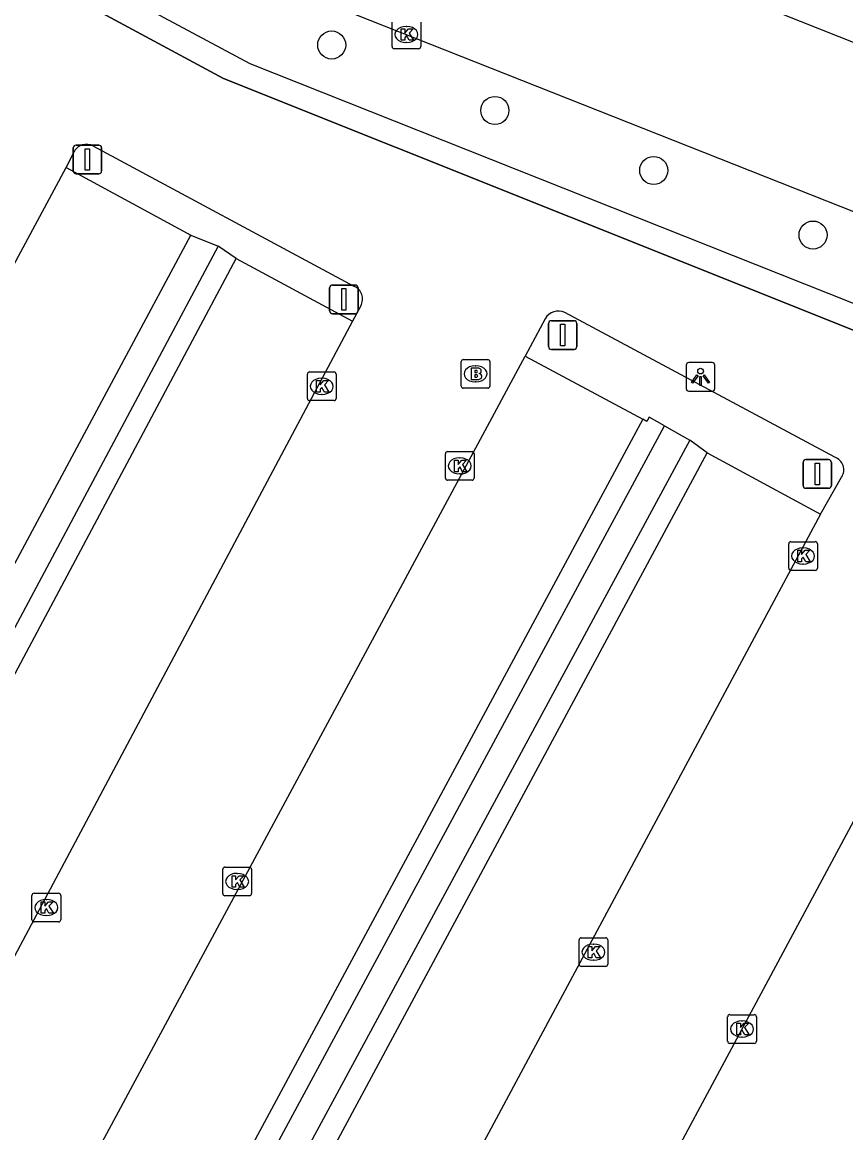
# Model space of a CAD drawing. Extents: x 159489 to 160304, y 383826 to 384530.
# Drawn here: x 159899.69 to 159928.39, y 384022.49 to 384061.22 of the extents above; entities that cross this region are included whole.
import ezdxf

# ---------------------------------------------------------------- set-up
doc = ezdxf.new("R2010")
doc.units = 0
for name, color, linetype in [('IMGEO_Afsluitpaal', 7, 'Continuous'), ('IMGEO_Boom', 7, 'Continuous'), ('IMGEO_Brandkraan', 7, 'Continuous'), ('IMGEO_Haag', 7, 'Continuous'), ('IMGEO_Kolk', 7, 'Continuous'), ('IMGEO_Lichtpunt', 7, 'Continuous'), ('IMGEO_Muur', 7, 'Continuous'), ('IMGEO_Parkeervlak_open', 7, 'Continuous'), ('IMGEO_Rijbaan_lokaal_gesloten', 7, 'Continuous'), ('IMGEO_Rijbaan_lokaal_open', 7, 'Continuous'), ('IMGEO_Verkeerseiland_open', 7, 'Continuous'), ('IMGEO_Voetpad_open', 7, 'Continuous')]:
    doc.layers.add(name, color=color, linetype=linetype)

msp = doc.modelspace()

# ---------------------------------------------------------------- linework, layer by layer
at = {"layer": 'IMGEO_Afsluitpaal'}
for p, q in [((159901.466, 384056.029), (159901.466, 384056.829)), ((159901.466, 384056.829), (159901.466, 384056.029)), ((159901.566, 384056.929), (159902.356, 384056.929)), ((159902.356, 384056.929), (159901.566, 384056.929)), ((159902.456, 384056.829), (159902.456, 384056.029)), ((159902.456, 384056.029), (159902.456, 384056.829)), ((159902.356, 384055.929), (159901.566, 384055.929)), ((159901.566, 384055.929), (159902.356, 384055.929)), ((159910.403, 384051.151), (159910.403, 384051.951)), ((159910.403, 384051.951), (159910.403, 384051.151)), ((159910.503, 384052.051), (159911.293, 384052.051)), ((159911.293, 384052.051), (159910.503, 384052.051)), ((159911.393, 384051.951), (159911.393, 384051.151)), ((159911.393, 384051.151), (159911.393, 384051.951)), ((159911.293, 384051.051), (159910.503, 384051.051)), ((159910.503, 384051.051), (159911.293, 384051.051)), ((159918.031, 384049.906), (159918.031, 384050.706)), ((159918.031, 384050.706), (159918.031, 384049.906)), ((159918.131, 384050.806), (159918.921, 384050.806)), ((159918.921, 384050.806), (159918.131, 384050.806)), ((159919.021, 384050.706), (159919.021, 384049.906)), ((159919.021, 384049.906), (159919.021, 384050.706)), ((159918.921, 384049.806), (159918.131, 384049.806)), ((159918.131, 384049.806), (159918.921, 384049.806)), ((159927.004, 384045.964), (159927.794, 384045.964)), ((159927.794, 384045.964), (159927.004, 384045.964)), ((159926.904, 384045.064), (159926.904, 384045.864)), ((159926.904, 384045.864), (159926.904, 384045.064)), ((159927.894, 384045.864), (159927.894, 384045.064)), ((159927.894, 384045.064), (159927.894, 384045.864)), ((159927.794, 384044.964), (159927.004, 384044.964)), ((159927.004, 384044.964), (159927.794, 384044.964))]:
    msp.add_line(p, q, dxfattribs=at)
for points in [[(159901.886, 384056.804), (159902.036, 384056.804), (159902.036, 384056.054), (159901.886, 384056.054), (159901.886, 384056.804)], [(159910.823, 384051.926), (159910.973, 384051.926), (159910.973, 384051.176), (159910.823, 384051.176), (159910.823, 384051.926)], [(159918.451, 384050.681), (159918.601, 384050.681), (159918.601, 384049.931), (159918.451, 384049.931), (159918.451, 384050.681)], [(159927.324, 384045.839), (159927.474, 384045.839), (159927.474, 384045.089), (159927.324, 384045.089), (159927.324, 384045.839)]]:
    msp.add_lwpolyline(points, dxfattribs=at)
for centre, start, end in [((159901.566, 384056.829), 90, 180), ((159901.566, 384056.829), 90, 180), ((159902.356, 384056.829), 0, 90), ((159902.356, 384056.829), 360, 90), ((159901.566, 384056.029), 180, 270), ((159901.566, 384056.029), 180, 270), ((159902.356, 384056.029), 270, 0), ((159902.356, 384056.029), 270, 0), ((159910.503, 384051.951), 90, 180), ((159910.503, 384051.951), 90, 180), ((159911.293, 384051.951), 0, 90), ((159911.293, 384051.951), 360, 90), ((159910.503, 384051.151), 180, 270), ((159910.503, 384051.151), 180, 270), ((159911.293, 384051.151), 270, 0), ((159911.293, 384051.151), 270, 0), ((159918.131, 384050.706), 90, 180), ((159918.131, 384050.706), 90, 180), ((159918.921, 384050.706), 0, 90), ((159918.921, 384050.706), 360, 90), ((159918.131, 384049.906), 180, 270), ((159918.131, 384049.906), 180, 270), ((159918.921, 384049.906), 270, 0), ((159918.921, 384049.906), 270, 0), ((159927.004, 384045.864), 90, 180), ((159927.004, 384045.864), 90, 180), ((159927.794, 384045.864), 0, 90), ((159927.794, 384045.864), 360, 90), ((159927.004, 384045.064), 180, 270), ((159927.004, 384045.064), 180, 270), ((159927.794, 384045.064), 270, 0), ((159927.794, 384045.064), 270, 0)]:
    msp.add_arc(centre, 0.1, start, end, dxfattribs=at)
at = {"layer": 'IMGEO_Boom'}
for centre in [(159910.475, 384060.42), (159916.164, 384058.137), (159921.7, 384056.046), (159927.254, 384053.794)]:
    msp.add_circle(centre, 0.489, dxfattribs=at)
at = {"layer": 'IMGEO_Brandkraan'}
for p, q in [((159915.063, 384049.454), (159915.915, 384049.454)), ((159914.988, 384048.528), (159914.988, 384049.38)), ((159915.476, 384049.234), (159915.501, 384049.234)), ((159915.989, 384049.38), (159915.989, 384048.528)), ((159915.499, 384048.674), (159915.474, 384048.674)), ((159915.915, 384048.454), (159915.063, 384048.454))]:
    msp.add_line(p, q, dxfattribs=at)
for points in [[(159915.063, 384049.454), (159915.915, 384049.454)], [(159914.988, 384048.528), (159914.988, 384049.38)], [(159915.336, 384049.154), (159915.336, 384048.754), (159915.549, 384048.754)], [(159915.567, 384049.154), (159915.336, 384049.154)], [(159915.515, 384049.073), (159915.461, 384049.073), (159915.461, 384048.997)], [(159915.989, 384049.38), (159915.989, 384048.528)], [(159915.461, 384048.997), (159915.514, 384048.997)], [(159915.523, 384048.921), (159915.461, 384048.921), (159915.461, 384048.84)], [(159915.461, 384048.84), (159915.523, 384048.84)], [(159915.915, 384048.454), (159915.063, 384048.454)]]:
    msp.add_lwpolyline(points, dxfattribs=at)
for centre, radius, start, end in [((159915.065, 384049.378), 0.0765, 91.552, 178.448), ((159915.065, 384049.378), 0.0765, 91.552, 178.448), ((159915.913, 384049.378), 0.0765, 1.552, 88.448), ((159915.913, 384049.378), 0.0765, 1.552, 88.448), ((159915.516, 384049.035), 0.0379, 267.8285, 90.9355), ((159915.571, 384049.009), 0.145, 59.4692, 91.5367), ((159915.596, 384049.056), 0.0922, 285.5137, 58.1501), ((159915.524, 384048.88), 0.0404, 269.8759, 90.5077), ((159915.555, 384049.005), 0.251, 268.6676, 293.5347), ((159915.601, 384048.864), 0.105, 301.3115, 78.989), ((159915.065, 384048.53), 0.0765, 181.552, 268.448), ((159915.065, 384048.53), 0.0765, 181.552, 268.448), ((159915.913, 384048.53), 0.0765, 271.552, 358.448), ((159915.913, 384048.53), 0.0765, 271.552, 358.448)]:
    msp.add_arc(centre, radius, start, end, dxfattribs=at)
for centre, major_axis, ratio, start_param, end_param in [((159915.475, 384048.954), (-0.387, 0.002), 0.722429, 4.712389, 7.853982), ((159915.5, 384048.954), (-0.39, 0.002), 0.717154, 1.570796, 4.712389)]:
    msp.add_ellipse(centre, major_axis=major_axis, ratio=ratio, start_param=start_param, end_param=end_param, dxfattribs=at)
at = {"layer": 'IMGEO_Haag'}
for points in [[(159905.563, 384053.792), (159906.514, 384053.402)], [(159907.141, 384052.98), (159906.514, 384053.402)], [(159922.072, 384047.147), (159921.542, 384047.438), (159921.465, 384047.297), (159921.324, 384047.373)], [(159922.072, 384047.147), (159922.956, 384046.642)], [(159923.567, 384046.202), (159922.956, 384046.642)]]:
    msp.add_lwpolyline(points, dxfattribs=at)
at = {"layer": 'IMGEO_Kolk'}
for p, q in [((159912.578, 384060.363), (159912.578, 384061.215)), ((159913.066, 384061.069), (159913.091, 384061.069)), ((159913.579, 384061.215), (159913.579, 384060.363)), ((159913.505, 384060.289), (159912.653, 384060.289)), ((159913.089, 384060.509), (159913.064, 384060.509)), ((159909.704, 384049.019), (159910.556, 384049.019)), ((159909.629, 384048.093), (159909.629, 384048.945)), ((159910.117, 384048.799), (159910.142, 384048.799)), ((159910.63, 384048.945), (159910.63, 384048.093)), ((159910.14, 384048.239), (159910.115, 384048.239)), ((159910.556, 384048.019), (159909.704, 384048.019)), ((159914.439, 384045.317), (159914.439, 384046.169)), ((159914.514, 384046.243), (159915.366, 384046.243)), ((159914.927, 384046.023), (159914.952, 384046.023)), ((159915.44, 384046.169), (159915.44, 384045.317)), ((159915.366, 384045.243), (159914.514, 384045.243)), ((159914.95, 384045.463), (159914.925, 384045.463)), ((159926.405, 384042.176), (159926.405, 384043.028)), ((159926.48, 384043.102), (159927.332, 384043.102)), ((159926.893, 384042.882), (159926.918, 384042.882)), ((159927.406, 384043.028), (159927.406, 384042.176)), ((159927.332, 384042.102), (159926.48, 384042.102)), ((159926.916, 384042.322), (159926.891, 384042.322)), ((159906.679, 384030.83), (159906.679, 384031.682)), ((159906.754, 384031.756), (159907.606, 384031.756)), ((159907.68, 384031.682), (159907.68, 384030.83)), ((159907.167, 384031.536), (159907.192, 384031.536)), ((159900.103, 384030.844), (159900.955, 384030.844)), ((159907.19, 384030.976), (159907.165, 384030.976)), ((159900.028, 384029.918), (159900.028, 384030.77)), ((159900.516, 384030.624), (159900.541, 384030.624)), ((159901.029, 384030.77), (159901.029, 384029.918)), ((159907.606, 384030.756), (159906.754, 384030.756)), ((159900.539, 384030.064), (159900.514, 384030.064)), ((159900.955, 384029.844), (159900.103, 384029.844)), ((159919.174, 384029.291), (159920.026, 384029.291)), ((159919.099, 384028.365), (159919.099, 384029.217)), ((159919.587, 384029.071), (159919.612, 384029.071)), ((159920.1, 384029.217), (159920.1, 384028.365)), ((159919.61, 384028.511), (159919.585, 384028.511)), ((159920.026, 384028.291), (159919.174, 384028.291)), ((159924.352, 384026.609), (159925.204, 384026.609)), ((159924.277, 384025.683), (159924.277, 384026.535)), ((159924.765, 384026.389), (159924.79, 384026.389)), ((159925.278, 384026.535), (159925.278, 384025.683)), ((159924.788, 384025.829), (159924.763, 384025.829)), ((159925.204, 384025.609), (159924.352, 384025.609))]:
    msp.add_line(p, q, dxfattribs=at)
for points in [[(159912.578, 384060.363), (159912.578, 384061.215)], [(159913.579, 384061.215), (159913.579, 384060.363)], [(159912.899, 384060.989), (159913.022, 384060.989), (159913.022, 384060.838), (159913.152, 384060.989), (159913.316, 384060.989), (159913.17, 384060.838), (159913.323, 384060.589), (159913.171, 384060.589), (159913.086, 384060.753), (159913.022, 384060.686), (159913.022, 384060.589), (159912.899, 384060.589), (159912.899, 384060.989)], [(159913.505, 384060.289), (159912.653, 384060.289)], [(159909.704, 384049.019), (159910.556, 384049.019)], [(159909.629, 384048.093), (159909.629, 384048.945)], [(159909.95, 384048.719), (159910.073, 384048.719), (159910.073, 384048.568), (159910.203, 384048.719), (159910.367, 384048.719), (159910.221, 384048.568), (159910.374, 384048.319), (159910.222, 384048.319), (159910.137, 384048.483), (159910.073, 384048.416), (159910.073, 384048.319), (159909.95, 384048.319), (159909.95, 384048.719)], [(159910.63, 384048.945), (159910.63, 384048.093)], [(159910.556, 384048.019), (159909.704, 384048.019)], [(159914.439, 384045.317), (159914.439, 384046.169)], [(159914.514, 384046.243), (159915.366, 384046.243)], [(159914.76, 384045.943), (159914.883, 384045.943), (159914.883, 384045.792), (159915.013, 384045.943), (159915.177, 384045.943), (159915.031, 384045.792), (159915.184, 384045.543), (159915.032, 384045.543), (159914.947, 384045.707), (159914.883, 384045.64), (159914.883, 384045.543), (159914.76, 384045.543), (159914.76, 384045.943)], [(159915.44, 384046.169), (159915.44, 384045.317)], [(159915.366, 384045.243), (159914.514, 384045.243)], [(159926.405, 384042.176), (159926.405, 384043.028)], [(159926.48, 384043.102), (159927.332, 384043.102)], [(159927.406, 384043.028), (159927.406, 384042.176)], [(159926.726, 384042.802), (159926.849, 384042.802), (159926.849, 384042.651), (159926.979, 384042.802), (159927.143, 384042.802), (159926.997, 384042.651), (159927.15, 384042.402), (159926.998, 384042.402), (159926.913, 384042.566), (159926.849, 384042.499), (159926.849, 384042.402), (159926.726, 384042.402), (159926.726, 384042.802)], [(159927.332, 384042.102), (159926.48, 384042.102)], [(159906.679, 384030.83), (159906.679, 384031.682)], [(159906.754, 384031.756), (159907.606, 384031.756)], [(159907.68, 384031.682), (159907.68, 384030.83)], [(159907, 384031.456), (159907.123, 384031.456), (159907.123, 384031.305), (159907.253, 384031.456), (159907.417, 384031.456), (159907.271, 384031.305), (159907.424, 384031.056), (159907.272, 384031.056), (159907.187, 384031.22), (159907.123, 384031.153), (159907.123, 384031.056), (159907, 384031.056), (159907, 384031.456)], [(159900.103, 384030.844), (159900.955, 384030.844)], [(159900.028, 384029.918), (159900.028, 384030.77)], [(159900.349, 384030.544), (159900.472, 384030.544), (159900.472, 384030.393), (159900.602, 384030.544), (159900.766, 384030.544), (159900.62, 384030.393), (159900.773, 384030.144), (159900.621, 384030.144), (159900.536, 384030.308), (159900.472, 384030.241), (159900.472, 384030.144), (159900.349, 384030.144), (159900.349, 384030.544)], [(159901.029, 384030.77), (159901.029, 384029.918)], [(159907.606, 384030.756), (159906.754, 384030.756)], [(159900.955, 384029.844), (159900.103, 384029.844)], [(159919.174, 384029.291), (159920.026, 384029.291)], [(159919.099, 384028.365), (159919.099, 384029.217)], [(159919.42, 384028.991), (159919.543, 384028.991), (159919.543, 384028.84), (159919.673, 384028.991), (159919.837, 384028.991), (159919.691, 384028.84), (159919.844, 384028.591), (159919.692, 384028.591), (159919.607, 384028.755), (159919.543, 384028.688), (159919.543, 384028.591), (159919.42, 384028.591), (159919.42, 384028.991)], [(159920.1, 384029.217), (159920.1, 384028.365)], [(159920.026, 384028.291), (159919.174, 384028.291)], [(159924.352, 384026.609), (159925.204, 384026.609)], [(159924.277, 384025.683), (159924.277, 384026.535)], [(159924.598, 384026.309), (159924.721, 384026.309), (159924.721, 384026.158), (159924.851, 384026.309), (159925.015, 384026.309), (159924.869, 384026.158), (159925.022, 384025.909), (159924.87, 384025.909), (159924.785, 384026.073), (159924.721, 384026.006), (159924.721, 384025.909), (159924.598, 384025.909), (159924.598, 384026.309)], [(159925.278, 384026.535), (159925.278, 384025.683)], [(159925.204, 384025.609), (159924.352, 384025.609)]]:
    msp.add_lwpolyline(points, dxfattribs=at)
for centre, start, end in [((159912.655, 384060.365), 181.552, 268.448), ((159912.655, 384060.365), 181.552, 268.448), ((159913.503, 384060.365), 271.552, 358.448), ((159913.503, 384060.365), 271.552, 358.448), ((159909.706, 384048.943), 91.552, 178.448), ((159909.706, 384048.943), 91.552, 178.448), ((159910.554, 384048.943), 1.552, 88.448), ((159910.554, 384048.943), 1.552, 88.448), ((159909.706, 384048.095), 181.552, 268.448), ((159909.706, 384048.095), 181.552, 268.448), ((159910.554, 384048.095), 271.552, 358.448), ((159910.554, 384048.095), 271.552, 358.448), ((159914.516, 384046.167), 91.552, 178.448), ((159914.516, 384046.167), 91.552, 178.448), ((159915.364, 384046.167), 1.552, 88.448), ((159915.364, 384046.167), 1.552, 88.448), ((159914.516, 384045.319), 181.552, 268.448), ((159914.516, 384045.319), 181.552, 268.448), ((159915.364, 384045.319), 271.552, 358.448), ((159915.364, 384045.319), 271.552, 358.448), ((159926.482, 384043.026), 91.552, 178.448), ((159926.482, 384043.026), 91.552, 178.448), ((159927.33, 384043.026), 1.552, 88.448), ((159927.33, 384043.026), 1.552, 88.448), ((159926.482, 384042.178), 181.552, 268.448), ((159926.482, 384042.178), 181.552, 268.448), ((159927.33, 384042.178), 271.552, 358.448), ((159927.33, 384042.178), 271.552, 358.448), ((159906.756, 384031.68), 91.552, 178.448), ((159906.756, 384031.68), 91.552, 178.448), ((159907.604, 384031.68), 1.552, 88.448), ((159907.604, 384031.68), 1.552, 88.448), ((159900.105, 384030.768), 91.552, 178.448), ((159900.105, 384030.768), 91.552, 178.448), ((159900.953, 384030.768), 1.552, 88.448), ((159900.953, 384030.768), 1.552, 88.448), ((159906.756, 384030.832), 181.552, 268.448), ((159906.756, 384030.832), 181.552, 268.448), ((159907.604, 384030.832), 271.552, 358.448), ((159907.604, 384030.832), 271.552, 358.448), ((159900.105, 384029.92), 181.552, 268.448), ((159900.105, 384029.92), 181.552, 268.448), ((159900.953, 384029.92), 271.552, 358.448), ((159900.953, 384029.92), 271.552, 358.448), ((159919.176, 384029.215), 91.552, 178.448), ((159919.176, 384029.215), 91.552, 178.448), ((159920.024, 384029.215), 1.552, 88.448), ((159920.024, 384029.215), 1.552, 88.448), ((159919.176, 384028.367), 181.552, 268.448), ((159919.176, 384028.367), 181.552, 268.448), ((159920.024, 384028.367), 271.552, 358.448), ((159920.024, 384028.367), 271.552, 358.448), ((159924.354, 384026.533), 91.552, 178.448), ((159924.354, 384026.533), 91.552, 178.448), ((159925.202, 384026.533), 1.552, 88.448), ((159925.202, 384026.533), 1.552, 88.448), ((159924.354, 384025.685), 181.552, 268.448), ((159924.354, 384025.685), 181.552, 268.448), ((159925.202, 384025.685), 271.552, 358.448), ((159925.202, 384025.685), 271.552, 358.448)]:
    msp.add_arc(centre, 0.0765, start, end, dxfattribs=at)
for centre, major_axis, ratio, start_param, end_param in [((159913.065, 384060.789), (-0.387, 0.002), 0.722429, 4.712389, 7.853982), ((159913.09, 384060.789), (-0.39, 0.002), 0.717154, 1.570796, 4.712389), ((159910.116, 384048.519), (-0.387, 0.002), 0.722429, 4.712389, 7.853982), ((159910.141, 384048.519), (-0.39, 0.002), 0.717154, 1.570796, 4.712389), ((159914.926, 384045.743), (-0.387, 0.002), 0.722429, 4.712389, 7.853982), ((159914.951, 384045.743), (-0.39, 0.002), 0.717154, 1.570796, 4.712389), ((159926.892, 384042.602), (-0.387, 0.002), 0.722429, 4.712389, 7.853982), ((159926.917, 384042.602), (-0.39, 0.002), 0.717154, 1.570796, 4.712389), ((159907.166, 384031.256), (-0.387, 0.002), 0.722429, 4.712389, 7.853982), ((159907.191, 384031.256), (-0.39, 0.002), 0.717154, 1.570796, 4.712389), ((159900.515, 384030.344), (-0.387, 0.002), 0.722429, 4.712389, 7.853982), ((159900.54, 384030.344), (-0.39, 0.002), 0.717154, 1.570796, 4.712389), ((159919.586, 384028.791), (-0.387, 0.002), 0.722429, 4.712389, 7.853982), ((159919.611, 384028.791), (-0.39, 0.002), 0.717154, 1.570796, 4.712389), ((159924.764, 384026.109), (-0.387, 0.002), 0.722429, 4.712389, 7.853982), ((159924.789, 384026.109), (-0.39, 0.002), 0.717154, 1.570796, 4.712389)]:
    msp.add_ellipse(centre, major_axis=major_axis, ratio=ratio, start_param=start_param, end_param=end_param, dxfattribs=at)
at = {"layer": 'IMGEO_Lichtpunt'}
for p, q in [((159922.832, 384049.251), (159922.832, 384048.444)), ((159922.832, 384049.251), (159922.832, 384048.444)), ((159923.734, 384049.346), (159922.926, 384049.346)), ((159923.734, 384049.346), (159922.926, 384049.346)), ((159923.828, 384048.444), (159923.828, 384049.251)), ((159923.828, 384048.444), (159923.828, 384049.251)), ((159922.926, 384048.35), (159923.734, 384048.35)), ((159922.926, 384048.35), (159923.734, 384048.35))]:
    msp.add_line(p, q, dxfattribs=at)
for points in [[(159923.206, 384048.915), (159923.245, 384048.887), (159923.057, 384048.625), (159923.019, 384048.652), (159923.206, 384048.915)], [(159923.308, 384048.867), (159923.355, 384048.867), (159923.355, 384048.545), (159923.308, 384048.545), (159923.308, 384048.867)], [(159923.418, 384048.887), (159923.456, 384048.914), (159923.643, 384048.652), (159923.604, 384048.624), (159923.418, 384048.887)]]:
    msp.add_lwpolyline(points, dxfattribs=at)
msp.add_circle((159923.331, 384049.049), 0.0994, dxfattribs=at)
for centre, start, end in [((159922.926, 384049.251), 90, 180), ((159922.926, 384049.251), 90, 180), ((159923.734, 384049.251), 0, 90), ((159923.734, 384049.251), 0, 90), ((159922.926, 384048.444), 180, 270), ((159922.926, 384048.444), 180, 270), ((159923.734, 384048.444), 270, 0), ((159923.734, 384048.444), 270, 360)]:
    msp.add_arc(centre, 0.0946, start, end, dxfattribs=at)
at = {"layer": 'IMGEO_Muur'}
msp.add_lwpolyline([(159930.832, 384049.607), (159906.699, 384059.247), (159896.701, 384064.643)], dxfattribs=at)
at = {"layer": 'IMGEO_Parkeervlak_open'}
for points in [[(159901.215, 384056.154), (159905.563, 384053.792)], [(159885.273, 384015.958), (159905.563, 384053.792)], [(159886.149, 384013.563), (159907.141, 384052.98)], [(159907.141, 384052.98), (159911.198, 384050.796)], [(159917.224, 384049.574), (159921.324, 384047.373)], [(159921.324, 384047.373), (159899.779, 384007.334)], [(159901.573, 384005.272), (159923.567, 384046.202)], [(159923.567, 384046.202), (159927.512, 384044.062)]]:
    msp.add_lwpolyline(points, dxfattribs=at)
at = {"layer": 'IMGEO_Rijbaan_lokaal_gesloten'}
for points in [[(159854.136, 384091.803), (159909.127, 384062.354), (159956.89, 384043.441)], [(159960.274, 384047.972), (159920.135, 384063.9)]]:
    msp.add_lwpolyline(points, dxfattribs=at)
at = {"layer": 'IMGEO_Rijbaan_lokaal_open'}
for points in [[(159897.125, 384065.394), (159896.701, 384064.643), (159906.699, 384059.247), (159930.832, 384049.607), (159950.655, 384041.723), (159949.785, 384039.937)], [(159902.169, 384056.896), (159911.249, 384052.014)], [(159901.215, 384056.154), (159901.483, 384056.673)], [(159880.872, 384018.31), (159901.215, 384056.154)], [(159911.49, 384051.326), (159911.198, 384050.796)], [(159928.014, 384046.05), (159918.598, 384051.09)], [(159911.198, 384050.796), (159890.211, 384011.382)], [(159917.918, 384050.878), (159917.224, 384049.574)], [(159895.667, 384009.533), (159917.224, 384049.574)], [(159927.512, 384044.062), (159928.247, 384045.351)], [(159927.512, 384044.062), (159905.586, 384003.172)], [(159910.91, 384000.255), (159933.774, 384042.879)]]:
    msp.add_lwpolyline(points, dxfattribs=at)
for centre, radius, start, end in [((159901.929, 384056.469), 0.49, 60.6203, 155.3956), ((159911.061, 384051.562), 0.49, 331.19, 67.4197), ((159918.37, 384050.623), 0.519, 64.011, 150.6203), ((159927.857, 384045.609), 0.468, 326.4515, 70.4184)]:
    msp.add_arc(centre, radius, start, end, dxfattribs=at)
at = {"layer": 'IMGEO_Verkeerseiland_open'}
for points in [[(159906.514, 384053.402), (159886.261, 384015.431)], [(159900.387, 384006.912), (159922.072, 384047.147)], [(159922.956, 384046.642), (159901.257, 384006.443)]]:
    msp.add_lwpolyline(points, dxfattribs=at)
at = {"layer": 'IMGEO_Voetpad_open'}
msp.add_lwpolyline([(159953.879, 384037.932), (159954.146, 384038.516), (159950.785, 384040.101), (159951.788, 384042.173), (159942.119, 384046.056), (159907.63, 384059.764), (159897.125, 384065.394)], dxfattribs=at)

doc.saveas('drawing.dxf')
